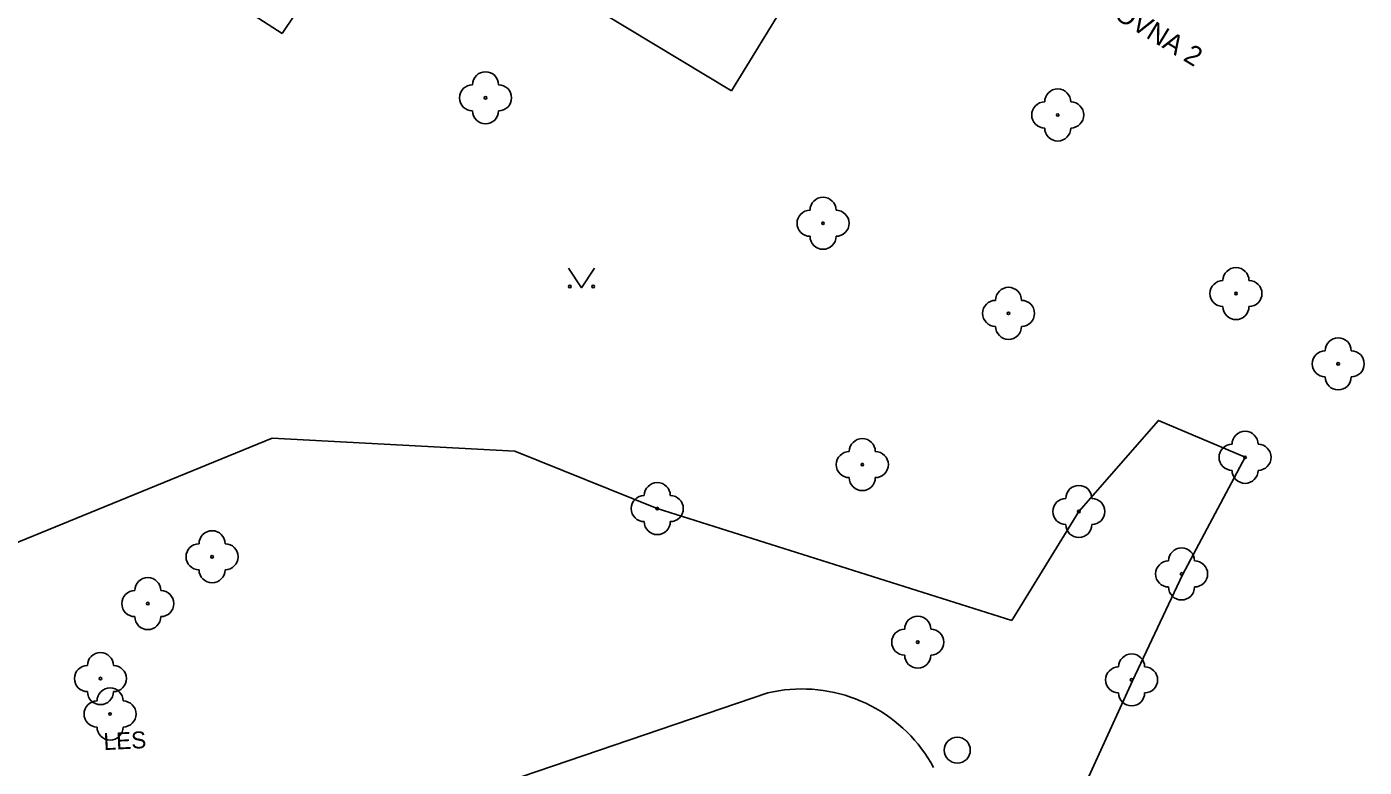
# Model space of a CAD drawing. Extents: x -539515 to -538098, y -1182060 to -1180157.
# Drawn here: x -538457.6 to -538406.2, y -1181724.5 to -1181696 of the extents above; entities that cross this region are included whole.
import ezdxf

# ---------------------------------------------------------------- set-up
doc = ezdxf.new("R2010")
doc.units = 0
for name, color, linetype in [('Vrstva 1', 7, 'Continuous'), ('Vrstva 13', 7, 'Continuous'), ('Vrstva 21', 7, 'Continuous'), ('Vrstva 22', 7, 'Continuous'), ('Vrstva 27', 7, 'Continuous'), ('Vrstva 29', 7, 'Continuous'), ('Vrstva 36', 7, 'Continuous'), ('Vrstva 40', 7, 'Continuous'), ('Vrstva 41', 7, 'Continuous')]:
    doc.layers.add(name, color=color, linetype=linetype)

msp = doc.modelspace()

# ---------------------------------------------------------------- linework, layer by layer
at = {"layer": 'Vrstva 1'}
for p, q in [((-538443.814, -1181690.416), (-538430.465, -1181698.474)), ((-538430.465, -1181698.474), (-538426.17, -1181691.46))]:
    msp.add_line(p, q, dxfattribs=at)
at = {"layer": 'Vrstva 13'}
msp.add_lwpolyline([(-538429.07, -1181721.6), (-538428.86, -1181721.555), (-538428.649, -1181721.518), (-538428.437, -1181721.488), (-538428.223, -1181721.467), (-538428.009, -1181721.454), (-538427.795, -1181721.448), (-538427.58, -1181721.451), (-538427.366, -1181721.462), (-538427.152, -1181721.48), (-538426.94, -1181721.507), (-538426.728, -1181721.541), (-538426.518, -1181721.584), (-538426.309, -1181721.634), (-538426.103, -1181721.692), (-538425.899, -1181721.757), (-538425.697, -1181721.83), (-538425.498, -1181721.911), (-538425.303, -1181721.999), (-538425.11, -1181722.094), (-538424.922, -1181722.196), (-538424.737, -1181722.306), (-538424.557, -1181722.422), (-538424.381, -1181722.544), (-538424.21, -1181722.673), (-538424.044, -1181722.809), (-538423.882, -1181722.95), (-538423.727, -1181723.098), (-538423.577, -1181723.251), (-538423.432, -1181723.41), (-538423.294, -1181723.574), (-538423.162, -1181723.743), (-538423.036, -1181723.917), (-538422.917, -1181724.095), (-538422.805, -1181724.278), (-538422.699, -1181724.464)], dxfattribs=at)
at = {"layer": 'Vrstva 21'}
for p, q in [((-538457.48, -1181690), (-538447.73, -1181696.27)), ((-538447.73, -1181696.27), (-538443.814, -1181690.416)), ((-538448.12, -1181711.81), (-538464.63, -1181718.57)), ((-538438.79, -1181712.31), (-538448.12, -1181711.81)), ((-538433.32, -1181714.52), (-538438.79, -1181712.31)), ((-538413.133, -1181717.064), (-538410.73, -1181712.55)), ((-538419.69, -1181718.82), (-538433.32, -1181714.52)), ((-538417.12, -1181714.63), (-538419.69, -1181718.82))]:
    msp.add_line(p, q, dxfattribs=at)
for points in [[(-538410.73, -1181712.55), (-538414.06, -1181711.13), (-538417.12, -1181714.63)], [(-538417.083, -1181725.56), (-538415.053, -1181721.134), (-538413.133, -1181717.064)]]:
    msp.add_lwpolyline(points, dxfattribs=at)
at = {"layer": 'Vrstva 22'}
for centre in [(-538439.92, -1181698.74), (-538417.93, -1181699.4), (-538426.95, -1181703.56), (-538411.08, -1181706.26), (-538419.82, -1181707.02), (-538407.15, -1181708.96), (-538425.44, -1181712.83), (-538410.73, -1181712.55), (-538433.32, -1181714.52), (-538417.12, -1181714.63), (-538450.43, -1181716.37), (-538413.17, -1181717.03), (-538452.9, -1181718.17), (-538423.31, -1181719.65), (-538454.72, -1181721.05), (-538415.09, -1181721.1), (-538454.35, -1181722.41)]:
    msp.add_circle(centre, 0.05, dxfattribs=at)
for centre, start, end in [((-538439.92, -1181698.24), 0, 180), ((-538440.42, -1181698.74), 90, 270), ((-538439.42, -1181698.74), 270, 90), ((-538417.93, -1181698.9), 0, 180), ((-538418.43, -1181699.4), 90, 270), ((-538417.43, -1181699.4), 270, 90), ((-538439.92, -1181699.24), 180, 0), ((-538417.93, -1181699.9), 180, 0), ((-538426.95, -1181703.06), 0, 180), ((-538427.45, -1181703.56), 90, 270), ((-538426.45, -1181703.56), 270, 90), ((-538426.95, -1181704.06), 180, 0), ((-538411.58, -1181706.26), 90, 270), ((-538411.08, -1181705.76), 0, 180), ((-538410.58, -1181706.26), 270, 90), ((-538419.82, -1181706.52), 0, 180), ((-538420.32, -1181707.02), 90, 270), ((-538419.32, -1181707.02), 270, 90), ((-538411.08, -1181706.76), 180, 0), ((-538419.82, -1181707.52), 180, 0), ((-538407.15, -1181708.46), 0, 180), ((-538407.65, -1181708.96), 90, 270), ((-538406.65, -1181708.96), 270, 90), ((-538407.15, -1181709.46), 180, 0), ((-538425.44, -1181712.33), 0, 180), ((-538410.73, -1181712.05), 0, 180), ((-538425.94, -1181712.83), 90, 270), ((-538424.94, -1181712.83), 270, 90), ((-538411.23, -1181712.55), 90, 270), ((-538410.23, -1181712.55), 270, 90), ((-538425.44, -1181713.33), 180, 0), ((-538410.73, -1181713.05), 180, 0), ((-538433.32, -1181714.02), 0, 180), ((-538417.12, -1181714.13), 0, 180), ((-538433.82, -1181714.52), 90, 270), ((-538432.82, -1181714.52), 270, 90), ((-538417.62, -1181714.63), 90, 270), ((-538416.62, -1181714.63), 270, 90), ((-538450.43, -1181715.87), 0, 180), ((-538433.32, -1181715.02), 180, 0), ((-538417.12, -1181715.13), 180, 0), ((-538450.93, -1181716.37), 90, 270), ((-538449.93, -1181716.37), 270, 90), ((-538413.17, -1181716.53), 0, 180), ((-538413.67, -1181717.03), 90, 270), ((-538412.67, -1181717.03), 270, 90), ((-538450.43, -1181716.87), 180, 0), ((-538452.9, -1181717.67), 0, 180), ((-538413.17, -1181717.53), 180, 0), ((-538453.4, -1181718.17), 90, 270), ((-538452.4, -1181718.17), 270, 90), ((-538452.9, -1181718.67), 180, 0), ((-538423.31, -1181719.15), 0, 180), ((-538423.81, -1181719.65), 90, 270), ((-538422.81, -1181719.65), 270, 90), ((-538454.72, -1181720.55), 0, 180), ((-538423.31, -1181720.15), 180, 0), ((-538415.09, -1181720.6), 0, 180), ((-538455.22, -1181721.05), 90, 270), ((-538454.22, -1181721.05), 270, 90), ((-538415.59, -1181721.1), 90, 270), ((-538414.59, -1181721.1), 270, 90), ((-538454.72, -1181721.55), 180, 0), ((-538454.35, -1181721.91), 0, 180), ((-538415.09, -1181721.6), 180, 0), ((-538454.85, -1181722.41), 90, 270), ((-538453.85, -1181722.41), 270, 90), ((-538454.35, -1181722.91), 180, 0)]:
    msp.add_arc(centre, 0.5, start, end, dxfattribs=at)
at = {"layer": 'Vrstva 27'}
msp.add_circle((-538421.79, -1181723.8), 0.5, dxfattribs=at)
at = {"layer": 'Vrstva 29'}
msp.add_line((-538447.32, -1181727.8), (-538429.07, -1181721.6), dxfattribs=at)
at = {"layer": 'Vrstva 36'}
msp.add_lwpolyline([(-538436.73, -1181705.287), (-538436.23, -1181706.037), (-538435.73, -1181705.287)], dxfattribs=at)
for centre in [(-538436.68, -1181705.987), (-538435.781, -1181705.987)]:
    msp.add_circle(centre, 0.05, dxfattribs=at)

# ---------------------------------------------------------------- texts
at = {"layer": 'Vrstva 40'}
msp.add_text('LES', height=0.65, rotation=2.8766, dxfattribs=at).set_placement((-538454.586, -1181723.799))
at = {"layer": 'Vrstva 41'}
msp.add_text('CHLOROVNA 2', height=0.75, rotation=328.6844, dxfattribs=at).set_placement((-538418.812, -1181693.833))

doc.saveas('drawing.dxf')
